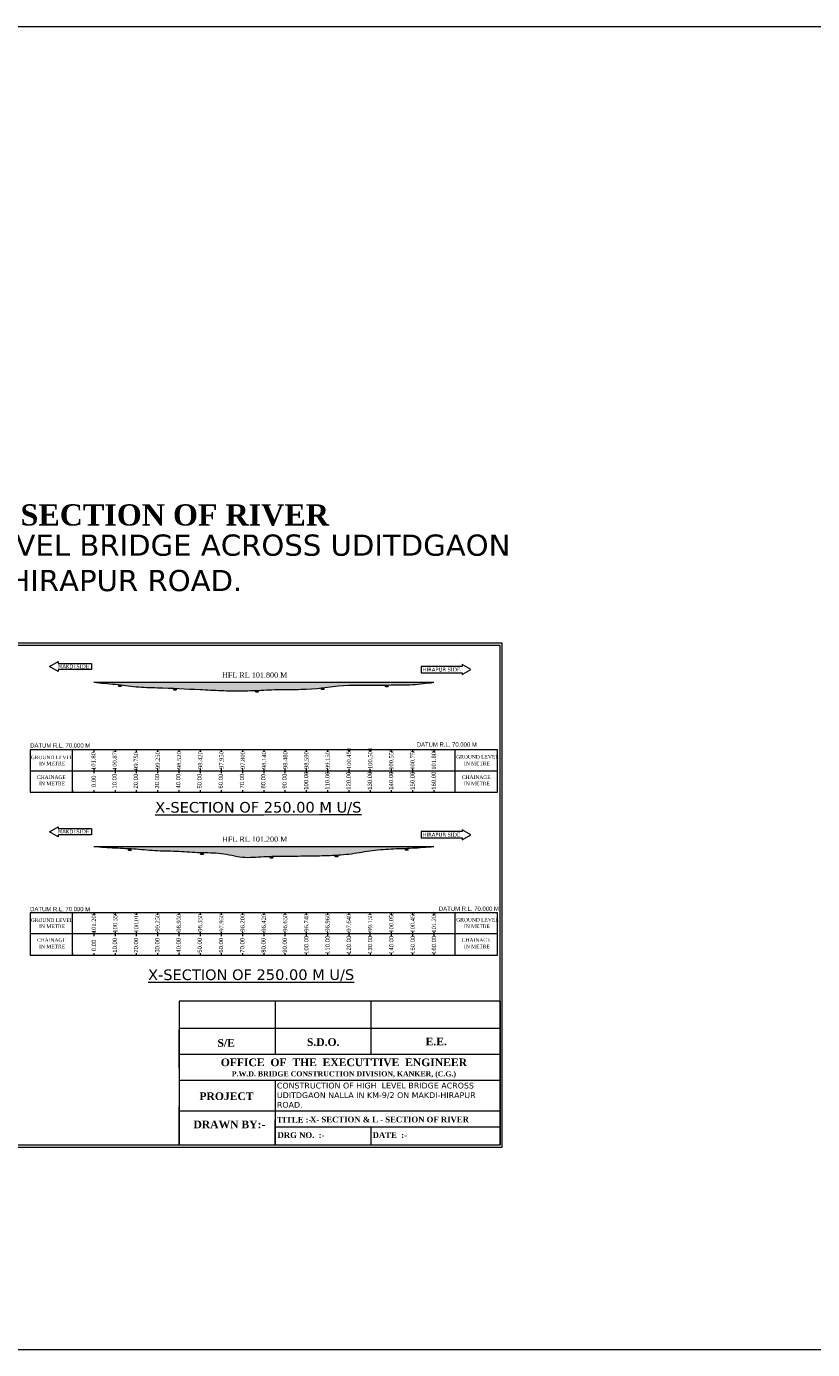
# Model space of a CAD drawing. Header units: millimetres. Extents: x -20950785 to 389010297, y -11535949 to 14056629.
# Tile 497 of 654: x 16172414 to 16542436, y 147332 to 770552. Entities that reach past the tile are written whole.
import ezdxf

# ---------------------------------------------------------------- set-up
doc = ezdxf.new("R2010")
doc.units = ezdxf.units.MM
doc.header["$LTSCALE"] = 60
doc.header["$MEASUREMENT"] = 0
doc.linetypes.add('ACAD_ISO03W100', pattern=[30, 12, -18])
doc.layers.add('PDF_H.F.L.', color=7, linetype='ACAD_ISO03W100')
doc.styles.add('Annotative', font='arial.ttf')
doc.styles.add('PDF Arial Bold', font='times.ttf')
doc.styles.add('PDF Verdana Bold', font='verdanab.ttf')
doc.styles.add('style1', font='txt.shx', dxfattribs={"height": 1})

msp = doc.modelspace()

# ---------------------------------------------------------------- hatches: boundary and pattern name
at = {"linetype": 'Continuous', "lineweight": 9, "ltscale": 2}
h = msp.add_hatch(dxfattribs=at)
h.set_pattern_fill('DASH', scale=5000)
edge = h.paths.add_edge_path()
edge.add_spline(control_points=[(16204102.49, 461611.91), (16207438.69, 461332.56), (16214117.51, 460773.3), (16224070.84, 459383.66), (16237440.55, 458969.1), (16250772.21, 458427.53), (16264096.2, 457705.29), (16274105.79, 457504.16), (16284103.15, 457949.77), (16294096.39, 458408.24), (16307481.24, 458088.08), (16320723.55, 460581.39), (16334106.44, 460244.37), (16344124.46, 460397.82), (16354160.35, 460336.87), (16360799.43, 461188.31), (16364102.49, 461611.91)], knot_values=[0, 0, 0, 0, 10043.151895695, 20105.676429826, 30118.168627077, 50135.383718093, 60146.422625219, 70147.547561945, 80153.32589249, 90159.104223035, 100159.709204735, 120246.012996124, 130246.137995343, 140246.262994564, 150324.747615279, 160303.64295745, 160303.64295745, 160303.64295745, 160303.64295745], degree=3, periodic=0)
edge.add_line((16364102.49, 461611.91), (16204102.49, 461611.91))
h = msp.add_hatch(dxfattribs=at)
h.set_pattern_fill('DASH', scale=5000)
edge = h.paths.add_edge_path()
edge.add_spline(control_points=[(16204102.49, 384297.79), (16207434.7, 384062.3), (16214096.93, 383591.49), (16224114.27, 383223.6), (16234083.91, 382159.38), (16244117.59, 382227.94), (16254080.68, 381214.37), (16264204.08, 381603.42), (16273998.71, 378630.29), (16284117.23, 379681.1), (16294096.93, 379746.85), (16304105.54, 379818.19), (16314106.7, 380007.31), (16324161.63, 380502.44), (16334053.68, 382430.67), (16344114.6, 383245.42), (16354139.72, 383476.87), (16360798.31, 384025.36), (16364105.49, 384297.79)], knot_values=[0, 0, 0, 0, 10021.102733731, 20035.67212038, 30064.510537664, 40069.00952562, 50086.993354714, 60094.990157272, 70246.960409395, 80249.380116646, 90252.024766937, 100252.429758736, 110254.849465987, 120277.942800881, 130391.305248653, 140431.723566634, 150517.394206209, 160469.971874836, 160469.971874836, 160469.971874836, 160469.971874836], degree=3, periodic=0)
edge.add_line((16364105.49, 384297.79), (16204102.49, 384297.79))

# ---------------------------------------------------------------- linework, layer by layer
at = {"color": 7, "linetype": 'Continuous', "lineweight": 9, "ltscale": 2}
for p, q in [((12735258, 770552.5), (25225962.5, 770552.5)), ((16204102.49, 461611.91), (16364102.49, 461611.91)), ((16215760.65, 459588.22), (16216164.65, 460426.72)), ((16215891.15, 459588.22), (16216295.15, 460426.72)), ((16216034.15, 459588.22), (16216438.15, 460426.72)), ((16216164.15, 459588.22), (16216568.15, 460426.72)), ((16216164.65, 460426.72), (16216548.15, 459588.22)), ((16216295.15, 460426.72), (16216678.65, 459588.22)), ((16216307.15, 459588.22), (16216711.15, 460426.72)), ((16216438.15, 460426.72), (16216821.65, 459588.22)), ((16216568.15, 460426.72), (16216951.65, 459588.22)), ((16216711.15, 460426.72), (16217094.65, 459588.22)), ((16241658.45, 457924.51), (16242062.45, 458763.01)), ((16241788.95, 457924.51), (16242192.95, 458763.01)), ((16241931.95, 457924.51), (16242335.95, 458763.01)), ((16242061.95, 457924.51), (16242465.95, 458763.01)), ((16242062.45, 458763.01), (16242445.95, 457924.51)), ((16242192.95, 458763.01), (16242576.45, 457924.51)), ((16242204.95, 457924.51), (16242608.95, 458763.01)), ((16242335.95, 458763.01), (16242719.45, 457924.51)), ((16242465.95, 458763.01), (16242849.45, 457924.51)), ((16242608.95, 458763.01), (16242992.45, 457924.51)), ((16280265.45, 456968.58), (16280669.45, 457807.08)), ((16280395.95, 456968.58), (16280799.95, 457807.08)), ((16280538.95, 456968.58), (16280942.95, 457807.08)), ((16280668.95, 456968.58), (16281072.95, 457807.08)), ((16280669.45, 457807.08), (16281052.95, 456968.58)), ((16280799.95, 457807.08), (16281183.45, 456968.58)), ((16280811.95, 456968.58), (16281215.95, 457807.08)), ((16280942.95, 457807.08), (16281326.45, 456968.58)), ((16281072.95, 457807.08), (16281456.45, 456968.58)), ((16281215.95, 457807.08), (16281599.45, 456968.58)), ((16311175.81, 458219.42), (16311579.81, 459057.92)), ((16311306.31, 458219.42), (16311710.31, 459057.92)), ((16311449.31, 458219.42), (16311853.31, 459057.92)), ((16311579.31, 458219.42), (16311983.31, 459057.92)), ((16311579.81, 459057.92), (16311963.31, 458219.42)), ((16311710.31, 459057.92), (16312093.81, 458219.42)), ((16311722.31, 458219.42), (16312126.31, 459057.92)), ((16311853.31, 459057.92), (16312236.81, 458219.42)), ((16311983.31, 459057.92), (16312366.81, 458219.42)), ((16312126.31, 459057.92), (16312509.81, 458219.42)), ((16341355.91, 459509.03), (16341759.91, 460347.53)), ((16341486.41, 459509.03), (16341890.41, 460347.53)), ((16341629.41, 459509.03), (16342033.41, 460347.53)), ((16341759.41, 459509.03), (16342163.41, 460347.53)), ((16341759.91, 460347.53), (16342143.41, 459509.03)), ((16341890.41, 460347.53), (16342273.91, 459509.03)), ((16341902.41, 459509.03), (16342306.41, 460347.53)), ((16342033.41, 460347.53), (16342416.91, 459509.03)), ((16342163.41, 460347.53), (16342546.91, 459509.03)), ((16342306.41, 460347.53), (16342689.91, 459509.03)), ((16204102.49, 384297.79), (16364105.49, 384297.79)), ((16220426.03, 382465.21), (16220830.03, 383303.71)), ((16220556.53, 382465.21), (16220960.53, 383303.71)), ((16220699.53, 382465.21), (16221103.53, 383303.71)), ((16220829.53, 382465.21), (16221233.53, 383303.71)), ((16220830.03, 383303.71), (16221213.53, 382465.21)), ((16220960.53, 383303.71), (16221344.03, 382465.21)), ((16220972.53, 382465.21), (16221376.53, 383303.71)), ((16221103.53, 383303.71), (16221487.03, 382465.21)), ((16221233.53, 383303.71), (16221617.03, 382465.21)), ((16221376.53, 383303.71), (16221760.03, 382465.21)), ((16254398.49, 380587.72), (16254802.49, 381426.22)), ((16254528.99, 380587.72), (16254932.99, 381426.22)), ((16254671.99, 380587.72), (16255075.99, 381426.22)), ((16254801.99, 380587.72), (16255205.99, 381426.22)), ((16254802.49, 381426.22), (16255185.99, 380587.72)), ((16254932.99, 381426.22), (16255316.49, 380587.72)), ((16254944.99, 380587.72), (16255348.99, 381426.22)), ((16255075.99, 381426.22), (16255459.49, 380587.72)), ((16255205.99, 381426.22), (16255589.49, 380587.72)), ((16255348.99, 381426.22), (16255732.49, 380587.72)), ((16317680.51, 379397.97), (16318084.51, 380236.47)), ((16317811.01, 379397.97), (16318215.01, 380236.47)), ((16317954.01, 379397.97), (16318358.01, 380236.47)), ((16318084.01, 379397.97), (16318488.01, 380236.47)), ((16318084.51, 380236.47), (16318468.01, 379397.97)), ((16318215.01, 380236.47), (16318598.51, 379397.97)), ((16318227.01, 379397.97), (16318631.01, 380236.47)), ((16318358.01, 380236.47), (16318741.51, 379397.97)), ((16318488.01, 380236.47), (16318871.51, 379397.97)), ((16318631.01, 380236.47), (16319014.51, 379397.97)), ((16350733.92, 382605.69), (16351137.92, 383444.19)), ((16350864.42, 382605.69), (16351268.42, 383444.19)), ((16351007.42, 382605.69), (16351411.42, 383444.19)), ((16351137.42, 382605.69), (16351541.42, 383444.19)), ((16351137.92, 383444.19), (16351521.42, 382605.69)), ((16351268.42, 383444.19), (16351651.92, 382605.69)), ((16351280.42, 382605.69), (16351684.42, 383444.19)), ((16351411.42, 383444.19), (16351794.92, 382605.69)), ((16351541.42, 383444.19), (16351924.92, 382605.69)), ((16351684.42, 383444.19), (16352067.92, 382605.69)), ((16287076.92, 378820.94), (16287480.92, 379659.44)), ((16287207.42, 378820.94), (16287611.42, 379659.44)), ((16287350.42, 378820.94), (16287754.42, 379659.44)), ((16287480.42, 378820.94), (16287884.42, 379659.44)), ((16287480.92, 379659.44), (16287864.42, 378820.94)), ((16287611.42, 379659.44), (16287994.92, 378820.94)), ((16287623.42, 378820.94), (16288027.42, 379659.44)), ((16287754.42, 379659.44), (16288137.92, 378820.94)), ((16287884.42, 379659.44), (16288267.92, 378820.94)), ((16288027.42, 379659.44), (16288410.92, 378820.94)), ((16354178.99, 353097.79), (16354178.99, 353127.79)), ((16395397.5, 311387.98), (16395397.5, 243732.5)), ((12735258, 147332), (25225962.5, 147332))]:
    msp.add_line(p, q, dxfattribs=at)
at = {"color": 7, "linetype": 'Continuous', "lineweight": 9}
for p, q in [((16194102.49, 429811.91), (16174102.49, 429811.91)), ((16174102.49, 429811.91), (16174102.49, 409811.91)), ((16364102.49, 429811.91), (16184102.49, 429811.91)), ((16194102.49, 409811.91), (16194102.49, 429811.91)), ((16204102.49, 429811.91), (16204102.49, 428811.91)), ((16214102.49, 429811.91), (16214102.49, 428811.91)), ((16224102.49, 429811.91), (16224102.49, 428811.91)), ((16234102.49, 429811.91), (16234102.49, 428811.91)), ((16244102.49, 429811.91), (16244102.49, 428811.91)), ((16254102.49, 429811.91), (16254102.49, 428811.91)), ((16264102.49, 429811.91), (16264102.49, 428811.91)), ((16274102.49, 429811.91), (16274102.49, 428811.91)), ((16284102.49, 429811.91), (16284102.49, 428811.91)), ((16294102.49, 429811.91), (16294102.49, 428811.91)), ((16304102.49, 429811.91), (16304102.49, 428811.91)), ((16314102.49, 429811.91), (16314102.49, 428811.91)), ((16314102.49, 429811.91), (16314102.49, 428811.91)), ((16324102.49, 429811.91), (16324102.49, 428811.91)), ((16334102.49, 429811.91), (16334102.49, 428811.91)), ((16344102.49, 429811.91), (16344102.49, 428811.91)), ((16374102.49, 429811.91), (16354102.49, 429811.91)), ((16354178.99, 429811.91), (16354178.99, 428811.91)), ((16364105.49, 429811.91), (16364105.49, 428811.91)), ((16374102.49, 429811.91), (16374102.49, 409811.91)), ((16394102.49, 429807.91), (16374102.49, 429807.91)), ((16394102.49, 409811.91), (16394102.49, 429811.91)), ((16194102.49, 419811.91), (16174102.49, 419811.91)), ((16364102.49, 419811.91), (16184102.49, 419811.91)), ((16204102.49, 420811.91), (16204102.49, 418811.91)), ((16214102.49, 420811.91), (16214102.49, 418811.91)), ((16224102.49, 420811.91), (16224102.49, 418811.91)), ((16234102.49, 420811.91), (16234102.49, 418811.91)), ((16244102.49, 420811.91), (16244102.49, 418811.91)), ((16254102.49, 420811.91), (16254102.49, 418811.91)), ((16264102.49, 420811.91), (16264102.49, 418811.91)), ((16274102.49, 420811.91), (16274102.49, 418811.91)), ((16284102.49, 420811.91), (16284102.49, 418811.91)), ((16294102.49, 420811.91), (16294102.49, 418811.91)), ((16304102.49, 420811.91), (16304102.49, 418811.91)), ((16314102.49, 420811.91), (16314102.49, 418811.91)), ((16314102.49, 420811.91), (16314102.49, 418811.91)), ((16324102.49, 420811.91), (16324102.49, 418811.91)), ((16334102.49, 420811.91), (16334102.49, 418811.91)), ((16344102.49, 420811.91), (16344102.49, 418811.91)), ((16354178.99, 420811.91), (16354178.99, 418811.91)), ((16394102.49, 419807.91), (16364102.49, 419807.91)), ((16174102.49, 409811.91), (16374102.49, 409815.55)), ((16174102.49, 409811.91), (16184102.49, 409811.91)), ((16194102.49, 410811.91), (16194102.49, 409811.91)), ((16204102.49, 410811.91), (16204102.49, 409811.91)), ((16214102.49, 410811.91), (16214102.49, 409811.91)), ((16224102.49, 410811.91), (16224102.49, 409811.91)), ((16234102.49, 410811.91), (16234102.49, 409811.91)), ((16244102.49, 410811.91), (16244102.49, 409811.91)), ((16254102.49, 410811.91), (16254102.49, 409811.91)), ((16264102.49, 410811.91), (16264102.49, 409811.91)), ((16274102.49, 410811.91), (16274102.49, 409811.91)), ((16284102.49, 410811.91), (16284102.49, 409811.91)), ((16294102.49, 410811.91), (16294102.49, 409811.91)), ((16304102.49, 410811.91), (16304102.49, 409811.91)), ((16314102.49, 410811.91), (16314102.49, 409811.91)), ((16314102.49, 410811.91), (16314102.49, 409811.91)), ((16324102.49, 410811.91), (16324102.49, 409811.91)), ((16334176.03, 410811.91), (16334176.03, 409811.91)), ((16344102.49, 410811.91), (16344102.49, 409811.91)), ((16354102.49, 410811.91), (16354102.49, 409811.91)), ((16364102.49, 410811.91), (16364102.49, 409811.91)), ((16364102.49, 410811.91), (16364102.49, 409811.91)), ((16374102.49, 410811.91), (16374102.49, 409811.91)), ((16374102.49, 409811.55), (16394102.49, 409811.91)), ((16194102.49, 353097.79), (16174102.49, 353097.79)), ((16174102.49, 353097.79), (16174102.49, 333097.79)), ((16364105.49, 353097.79), (16184102.49, 353097.79)), ((16194102.49, 333097.79), (16194102.49, 353097.79)), ((16204102.49, 353097.79), (16204102.49, 352097.79)), ((16214102.49, 353097.79), (16214102.49, 352097.79)), ((16224102.49, 353097.79), (16224102.49, 352097.79)), ((16234102.49, 353097.79), (16234102.49, 352097.79)), ((16244102.49, 353097.79), (16244102.49, 352097.79)), ((16254102.49, 353097.79), (16254102.49, 352097.79)), ((16264102.49, 353097.79), (16264102.49, 352097.79)), ((16274102.49, 353097.79), (16274102.49, 352097.79)), ((16284102.49, 353097.79), (16284102.49, 352097.79)), ((16294102.49, 353097.79), (16294102.49, 352097.79)), ((16304102.49, 353097.79), (16304102.49, 352097.79)), ((16314102.49, 353097.79), (16314102.49, 352097.79)), ((16314102.49, 353097.79), (16314102.49, 352097.79)), ((16324102.49, 353097.79), (16324102.49, 352097.79)), ((16334102.49, 353097.79), (16334102.49, 352097.79)), ((16374102.49, 353097.79), (16344102.49, 353097.79)), ((16344102.49, 353097.79), (16344102.49, 352097.79)), ((16354178.99, 353097.79), (16354178.99, 352097.79)), ((16364105.49, 353097.79), (16364105.49, 352097.79)), ((16374102.49, 353097.79), (16374102.49, 333097.79)), ((16394102.49, 353093.79), (16374102.49, 353093.79)), ((16394102.49, 333097.79), (16394102.49, 353097.79)), ((16194102.49, 343097.79), (16174102.49, 343097.79)), ((16364105.49, 343097.79), (16184102.49, 343097.79)), ((16204102.49, 344097.79), (16204102.49, 342097.79)), ((16214102.49, 344097.79), (16214102.49, 342097.79)), ((16224102.49, 344097.79), (16224102.49, 342097.79)), ((16234102.49, 344097.79), (16234102.49, 342097.79)), ((16244102.49, 344097.79), (16244102.49, 342097.79)), ((16254102.49, 344097.79), (16254102.49, 342097.79)), ((16264102.49, 344097.79), (16264102.49, 342097.79)), ((16274102.49, 344097.79), (16274102.49, 342097.79)), ((16284102.49, 344097.79), (16284102.49, 342097.79)), ((16294102.49, 344097.79), (16294102.49, 342097.79)), ((16304102.49, 344097.79), (16304102.49, 342097.79)), ((16314102.49, 344097.79), (16314102.49, 342097.79)), ((16314102.49, 344097.79), (16314102.49, 342097.79)), ((16324102.49, 344097.79), (16324102.49, 342097.79)), ((16334102.49, 344097.79), (16334102.49, 342097.79)), ((16344102.49, 344097.79), (16344102.49, 342097.79)), ((16374102.49, 343097.79), (16354102.49, 343097.79)), ((16354178.99, 344097.79), (16354178.99, 342097.79)), ((16364105.49, 344097.79), (16364105.49, 342097.79)), ((16394102.49, 343093.79), (16374102.49, 343093.79)), ((16174102.49, 333097.79), (16374102.49, 333101.42)), ((16174102.49, 333097.79), (16184102.49, 333097.79)), ((16194102.49, 334097.79), (16194102.49, 333097.79)), ((16204102.49, 334097.79), (16204102.49, 333097.79)), ((16214102.49, 334097.79), (16214102.49, 333097.79)), ((16224102.49, 334097.79), (16224102.49, 333097.79)), ((16234102.49, 334097.79), (16234102.49, 333097.79)), ((16244102.49, 334097.79), (16244102.49, 333097.79)), ((16254102.49, 334097.79), (16254102.49, 333097.79)), ((16264102.49, 334097.79), (16264102.49, 333097.79)), ((16274102.49, 334097.79), (16274102.49, 333097.79)), ((16284102.49, 334097.79), (16284102.49, 333097.79)), ((16294102.49, 334097.79), (16294102.49, 333097.79)), ((16304102.49, 334097.79), (16304102.49, 333097.79)), ((16314102.49, 334097.79), (16314102.49, 333097.79)), ((16314102.49, 334097.79), (16314102.49, 333097.79)), ((16324102.49, 334097.79), (16324102.49, 333097.79)), ((16334176.03, 334097.79), (16334176.03, 333097.79)), ((16344102.49, 334097.79), (16344102.49, 333097.79)), ((16354102.49, 334097.79), (16354102.49, 333097.79)), ((16364102.49, 334097.79), (16364102.49, 333097.79)), ((16364102.49, 334097.79), (16364102.49, 333097.79)), ((16374102.49, 334097.79), (16374102.49, 333097.79)), ((16374102.49, 333097.42), (16394102.49, 333097.79)), ((16244340.6, 243732.5), (16395397.5, 243732.5))]:
    msp.add_line(p, q, dxfattribs=at)
for points in [[(15928621, 242732.5), (16396397.5, 242732.5), (16396397.5, 480001.83), (15928621, 480001.83)], [(15929621, 243732.5), (16395397.5, 243732.5), (16395397.5, 479001.83), (15929621, 479001.83)]]:
    msp.add_lwpolyline(points, close=True, dxfattribs=at)
at = {"linetype": 'Continuous', "lineweight": 9}
for points in [[(16203069.54, 467583.11), (16187332.11, 467583.11), (16187332.11, 466673.39), (16183262.29, 469023.11), (16187332.11, 471372.82), (16187332.11, 470463.11), (16203069.54, 470463.11)], [(16358218.96, 466162.9), (16377538.72, 466162.9), (16377538.72, 465253.19), (16381608.54, 467602.9), (16377538.72, 469952.62), (16377538.72, 469042.9), (16358218.96, 469042.9)], [(16203069.54, 389810.62), (16187332.11, 389810.62), (16187332.11, 388900.9), (16183262.29, 391250.62), (16187332.11, 393600.33), (16187332.11, 392690.62), (16203069.54, 392690.62)], [(16358218.96, 388390.41), (16377538.72, 388390.41), (16377538.72, 387480.69), (16381608.54, 389830.41), (16377538.72, 392180.12), (16377538.72, 391270.41), (16358218.96, 391270.41)]]:
    msp.add_lwpolyline(points, close=True, dxfattribs=at)
at = {"color": 7, "linetype": 'Continuous', "lineweight": 9, "ltscale": 2}
for points in [[(16204102.49, 461611.91), (16214102.49, 460681.91), (16224102.49, 459561.91), (16234102.49, 459061.91), (16254102.49, 458231.91), (16264102.49, 457761.91), (16274102.49, 457611.91), (16284102.49, 457951.91), (16294102.49, 458291.91), (16304102.49, 458401.91), (16324102.49, 460261.91), (16334102.49, 460311.91), (16344102.49, 460361.91), (16354178.99, 460561.91), (16364102.49, 461611.91)], [(16204102.49, 384297.79), (16214102.49, 383647.79), (16224102.49, 383107.79), (16234102.49, 382347.79), (16244102.49, 382047.79), (16254102.49, 381447.79), (16264102.49, 381047.79), (16274102.49, 379297.79), (16284102.49, 379517.79), (16294102.49, 379747.79), (16304102.49, 379837.79), (16314102.49, 380057.79), (16324102.49, 380737.79), (16334102.49, 382247.79), (16344102.49, 383147.79), (16354178.99, 383577.79), (16364105.49, 384297.79)]]:
    msp.add_spline(points, degree=3, dxfattribs=at)
at = {"layer": 'PDF_H.F.L.', "color": 7, "linetype": 'Continuous', "lineweight": 9}
for p, q in [((16395397.5, 311387.98), (16244340.6, 311387.98)), ((16244340.6, 311387.98), (16244340.6, 243732.5)), ((16289541.48, 311387.98), (16289541.48, 286392.8)), ((16334742.36, 286392.8), (16334742.36, 311387.98)), ((16395397.5, 298511.68), (16244340.6, 298511.68)), ((16244340.6, 279893.21), (16244340.6, 297973.56)), ((16244340.6, 286392.8), (16395397.5, 286392.8)), ((16395397.5, 274043.72), (16244204.9, 274043.72)), ((16289541.48, 274043.72), (16289541.48, 243732.5)), ((16244340.6, 243732.5), (16244340.6, 261812.85)), ((16244340.6, 259781.94), (16395397.5, 259781.94)), ((16289541.48, 243732.5), (16289541.48, 255484.73)), ((16289541.48, 252255.31), (16395397.5, 252255.31)), ((16334742.36, 243732.5), (16334742.36, 252255.31))]:
    msp.add_line(p, q, dxfattribs=at)

# ---------------------------------------------------------------- texts
at = {"linetype": 'Continuous', "lineweight": 9}
for s, insert, char_height, attachment_point, style in [('{\\fVerdana|b0|i0|c0|p34;MAKDI\\fTimes New Roman|b0|i0|c0|p18; SIDE}', (16187150.86, 470001.97), 1800, 1, 'style1'), ('{\\fVerdana|b0|i0|c0|p34;HIRAPUR\\fTimes New Roman|b0|i0|c0|p18; SIDE}', (16376718.01, 468518), 1800, 3, 'style1'), ('DATUM R.L. 70.000 M', (16174175.66, 432894.72), 2000, 1, 'Annotative'), ('DATUM R.L. 70.000 M', (16356136.23, 433310.44), 2000, 1, 'Annotative'), ('{\\fVerdana|b0|i0|c0|p34;MAKDI\\fTimes New Roman|b0|i0|c0|p18; SIDE}', (16187150.86, 392229.48), 1800, 1, 'style1'), ('{\\fVerdana|b0|i0|c0|p34;HIRAPUR\\fTimes New Roman|b0|i0|c0|p18; SIDE}', (16376718.01, 390745.51), 1800, 3, 'style1'), ('DATUM R.L. 70.000 M', (16174130.89, 355799.08), 2000, 1, 'Annotative'), ('DATUM R.L. 70.000 M', (16366571.77, 355967.51), 2000, 1, 'Annotative')]:
    msp.add_mtext(s, dxfattribs=dict(at, insert=insert, char_height=char_height, attachment_point=attachment_point, style=style))
at = {"linetype": 'Continuous', "lineweight": 9, "char_height": 2500, "attachment_point": 4}
for s, insert in [('{\\fTimes New Roman|b0|i0|c0|p18;HFL RL 101.800 M}', (16264479.77, 465019.84)), ('{\\fTimes New Roman|b0|i0|c0|p18;HFL RL 101.200 M}', (16264479.77, 387705.71))]:
    msp.add_mtext(s, dxfattribs=dict(at, insert=insert))
at = {"linetype": 'Continuous', "lineweight": 9, "char_height": 2000, "attachment_point": 1, "rotation": 90}
for s, insert in [('{\\fTimes New Roman|b0|i0|c0|p18;100.870}', (16212943.21, 420339.65)), ('{\\fTimes New Roman|b0|i0|c0|p18;100.450}', (16323216.2, 420776.11)), ('{\\fTimes New Roman|b0|i0|c0|p18;100.500}', (16333216.2, 420776.11)), ('{\\fTimes New Roman|b0|i0|c0|p18;100.550}', (16343110.83, 420407.61)), ('{\\fTimes New Roman|b0|i0|c0|p18;100.750}', (16353187.33, 420407.61)), ('{\\fTimes New Roman|b0|i0|c0|p18;101.800}', (16363187.33, 420411.07)), ('{\\fTimes New Roman|b0|i0|c0|p18;101.80}', (16202943.21, 420339.65)), ('{\\fTimes New Roman|b0|i0|c0|p18;99.750}', (16222943.21, 420339.65)), ('{\\fTimes New Roman|b0|i0|c0|p18;99.250}', (16233216.2, 420776.11)), ('{\\fTimes New Roman|b0|i0|c0|p18;98.520}', (16243216.2, 420776.11)), ('{\\fTimes New Roman|b0|i0|c0|p18;98.420}', (16253216.2, 420776.11)), ('{\\fTimes New Roman|b0|i0|c0|p18;97.950}', (16263216.2, 420776.11)), ('{\\fTimes New Roman|b0|i0|c0|p18;97.800}', (16273216.2, 420776.11)), ('{\\fTimes New Roman|b0|i0|c0|p18;98.140}', (16283216.2, 420776.11)), ('{\\fTimes New Roman|b0|i0|c0|p18;98.480}', (16293216.2, 420776.11)), ('{\\fTimes New Roman|b0|i0|c0|p18;98.590}', (16303216.2, 420776.11)), ('{\\fTimes New Roman|b0|i0|c0|p18;99.150}', (16313216.2, 420776.11)), ('{\\fTimes New Roman|b0|i0|c0|p18;101.200}', (16203125.13, 343491.35)), ('{\\fTimes New Roman|b0|i0|c0|p18;100.550}', (16213125.13, 343695.34)), ('{\\fTimes New Roman|b0|i0|c0|p18;100.010}', (16223125.13, 343695.34)), ('{\\fTimes New Roman|b0|i0|c0|p18;99.250}', (16233125.13, 344161.09)), ('{\\fTimes New Roman|b0|i0|c0|p18;98.950}', (16243125.13, 344161.09)), ('{\\fTimes New Roman|b0|i0|c0|p18;98.350}', (16253125.13, 344161.09)), ('{\\fTimes New Roman|b0|i0|c0|p18;97.950}', (16263125.13, 344161.09)), ('{\\fTimes New Roman|b0|i0|c0|p18;96.200}', (16273125.13, 344161.09)), ('{\\fTimes New Roman|b0|i0|c0|p18;96.420}', (16283125.13, 344161.09)), ('{\\fTimes New Roman|b0|i0|c0|p18;96.650}', (16293125.13, 344161.09)), ('{\\fTimes New Roman|b0|i0|c0|p18;96.740}', (16303125.13, 344161.09)), ('{\\fTimes New Roman|b0|i0|c0|p18;96.960}', (16313125.13, 344161.09)), ('{\\fTimes New Roman|b0|i0|c0|p18;97.640}', (16323125.13, 344161.09)), ('{\\fTimes New Roman|b0|i0|c0|p18;99.150}', (16333125.13, 344161.09)), ('{\\fTimes New Roman|b0|i0|c0|p18;100.050}', (16343125.13, 343695.34)), ('{\\fTimes New Roman|b0|i0|c0|p18;100.450}', (16353201.63, 343695.34)), ('{\\fTimes New Roman|b0|i0|c0|p18;101.200}', (16363201.63, 343695.34))]:
    msp.add_mtext(s, dxfattribs=dict(at, insert=insert))
at = {"linetype": 'Continuous', "lineweight": 9, "char_height": 2000, "attachment_point": 1, "rotation": 90, "style": 'Annotative'}
for s, insert in [('10.00', (16212865.41, 411564.93)), ('20.00', (16222865.41, 411564.93)), ('30.00', (16232865.41, 411564.93)), ('40.00', (16242865.41, 411564.93)), ('50.00', (16252865.41, 411564.93)), ('60.00', (16262865.41, 411564.93)), ('70.00', (16272865.41, 411564.93)), ('80.00', (16282865.41, 411564.93)), ('90.00', (16292865.41, 411564.93)), ('100.00', (16303032.13, 411009.89)), ('110.00', (16313032.13, 411009.89)), ('120.00', (16323032.13, 411009.89)), ('130.00', (16333032.13, 411009.89)), ('140.00', (16343032.13, 411009.89)), ('150.00', (16353108.63, 411009.89)), ('160.00', (16363108.63, 411013.34)), ('0.00', (16203037.97, 412254.35)), ('0.00', (16203146.26, 334950.63)), ('10.00', (16212973.69, 334261.21)), ('20.00', (16222973.69, 334261.21)), ('30.00', (16232973.69, 334261.21)), ('40.00', (16242973.69, 334261.21)), ('50.00', (16252973.69, 334261.21)), ('60.00', (16262973.69, 334261.21)), ('70.00', (16272973.69, 334261.21)), ('80.00', (16282973.69, 334261.21)), ('90.00', (16292973.69, 334261.21)), ('100.00', (16303140.42, 333706.16)), ('110.00', (16313140.42, 333706.16)), ('120.00', (16323140.42, 333706.16)), ('130.00', (16333140.42, 333706.16)), ('140.00', (16343140.42, 333706.16)), ('150.00', (16353216.92, 333706.16)), ('160.00', (16363216.92, 333706.16))]:
    msp.add_mtext(s, dxfattribs=dict(at, insert=insert))
at = {"layer": 'PDF_H.F.L.', "color": 7, "linetype": 'Continuous', "lineweight": 9}
for s, insert, char_height, width, attachment_point in [('{\\fTimes New Roman|b1|i0|c0|p18;X- SECTION & L - SECTION OF RIVER}', (16039113.33, 545478.84), 10000, 277468.4004, 1), ('{\\fVerdana|b0|i0|c0|p34;CONSTRUCTION OF HIGH  LEVEL BRIDGE ACROSS UDITDGAON NALLA IN KM-9/2 ON MAKDI-HIRAPUR ROAD.\\fTimes New Roman|b0|i0|c0|p18;   }', (15969137.89, 531240.28, -46056.69), 10000, 476022.6119, 1), ('{\\fTimes New Roman|b1|i0|c0|p18;S/E}', (16262301.57, 293553.61), 3616.0708, 49965.3516, 1), ('{\\fTimes New Roman|b1|i0|c0|p18;S.D.O.}', (16304428.39, 293982.29), 3616.0708, 49965.3516, 1), ('{\\fTimes New Roman|b1|i0|c0|p18;E.E.}', (16360298.31, 294239.51), 3616.0708, 49965.3516, 1), ('{\\fTimes New Roman|b1|i0|c0|p18;\\H1.3333x;OFFICE  OF  THE  EXECUTTIVE  ENGINEER\\P\\H0.66667x;P.W.D. BRIDGE CONSTRUCTION DIVISION, KANKER, (C.G.)}', (16321843.24, 284431.57), 2712.0531, 131165.0077, 2), ('{\\fTimes New Roman|b1|i0|c0|p18;PROJECT}', (16253819.08, 268481.94), 3616.0708, 80233.5319, 1), ('{\\fVerdana|b0|i0|c0|p34;CONSTRUCTION OF HIGH  LEVEL BRIDGE ACROSS UDITDGAON NALLA IN KM-9/2 ON MAKDI-HIRAPUR ROAD.\\fTimes New Roman|b0|i0|c0|p18;   }', (16290290.3, 273021.96, -46056.69), 2712.05307, 101482.3634, 1), ('{\\fTimes New Roman|b1|i0|c0|p18;TITLE :-}', (16290293.16, 256921.91), 2712.0531, 80233.5319, 1), ('{\\fTimes New Roman|b1|i0|c0|p18;X- SECTION & L - SECTION OF RIVER}', (16305919.34, 257047.01), 2712.0531, 76687.2525, 1), ('{\\fTimes New Roman|b1|i0|c0|p18;DRAWN BY:-}', (16250999.52, 255163.52), 3616.0708, 80233.5319, 1), ('{\\fTimes New Roman|b1|i0|c0|p18;DRG NO.  :-    }', (16290610.1, 249694.03), 2712.0531, 212816.7282, 1), ('{\\fTimes New Roman|b1|i0|c0|p18;DATE  :-   }', (16335367.89, 249695.6), 2712.0531, 343710.5051, 1)]:
    msp.add_mtext(s, dxfattribs=dict(at, insert=insert, char_height=char_height, width=width, attachment_point=attachment_point))
at = {"layer": 'PDF_H.F.L.', "color": 7, "linetype": 'Continuous', "lineweight": 9, "char_height": 1700, "attachment_point": 7, "style": 'PDF Arial Bold'}
for s, insert in [('GROUND LEVEL', (16174414, 425389.71)), ('IN METRE', (16178362.18, 422578.03)), ('GROUND LEVEL', (16374710.77, 425595.5)), ('IN METRE', (16378362.18, 422578.03)), ('CHAINAGE', (16177362.18, 416078.03)), ('CHAINAGE', (16377362.18, 416078.03)), ('IN METRE', (16178362.18, 413078.03)), ('IN METRE', (16378362.18, 413078.03)), ('GROUND LEVEL', (16174414, 348675.58)), ('GROUND LEVEL', (16374710.77, 348881.37)), ('IN METRE', (16178362.18, 345863.9)), ('IN METRE', (16378362.18, 345863.9)), ('CHAINAGE', (16177362.18, 339363.9)), ('IN METRE', (16178362.18, 336363.9)), ('CHAINAGE', (16377362.18, 339363.9)), ('IN METRE', (16378362.18, 336363.9))]:
    msp.add_mtext(s, dxfattribs=dict(at, insert=insert))
at = {"layer": 'PDF_H.F.L.', "color": 7, "linetype": 'Continuous', "lineweight": 9, "char_height": 5000, "attachment_point": 9, "rotation": 0.04411774, "style": 'PDF Verdana Bold'}
for insert in [(16330071.79, 399667.88), (16326691.99, 320804.57)]:
    msp.add_mtext('{\\fVerdana|b0|i0|c0|p34;\\LX-SECTION OF 250.00 M U/S}', dxfattribs=dict(at, insert=insert))

doc.saveas('drawing.dxf')
